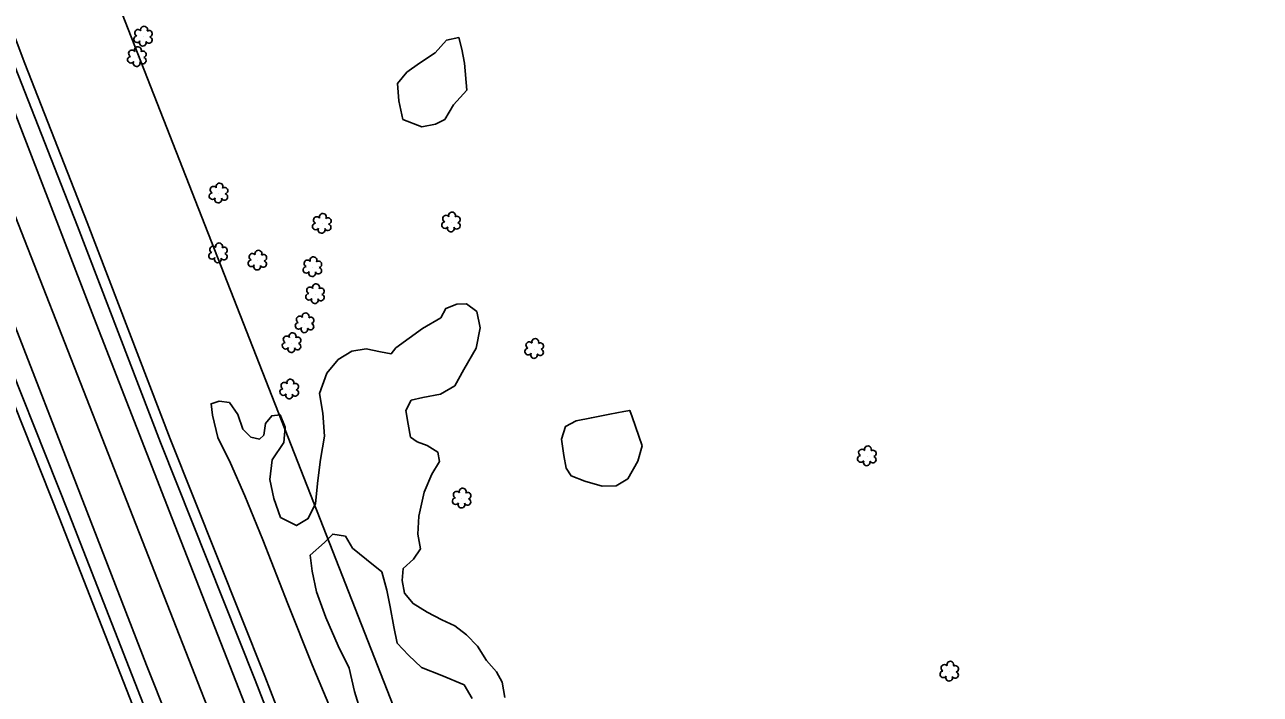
# Model space of a CAD drawing. Extents: x 3040896 to 3051146, y 687568 to 732976.
# Drawn here: x 3048651.7 to 3049007.8, y 701562.1 to 701755.1 of the extents above; entities that cross this region are included whole.
import ezdxf

# ---------------------------------------------------------------- set-up
doc = ezdxf.new("R2010")
doc.units = 0
for name, color, linetype in [('Exist Horizontal Alignment', 7, 'Continuous'), ('Exist Right of Way Line', 7, 'Continuous'), ('Exist Roads EOP', 7, 'Continuous'), ('Exist Roads EOT', 7, 'Continuous'), ('Exist Utilities Telephone UG Cable', 7, 'Continuous'), ('Exist Utilities Telephone UG FO', 7, 'Continuous'), ('Exist Vegetation Hedge Row', 7, 'Continuous'), ('Exist Vegetation Shrub CELL', 7, 'Continuous')]:
    doc.layers.add(name, color=color, linetype=linetype)

msp = doc.modelspace()

# ---------------------------------------------------------------- linework, layer by layer
at = {"layer": 'Exist Horizontal Alignment'}
msp.add_line((3048961.2, 700902.37), (3048629.49, 701749.48), dxfattribs=at)
at = {"layer": 'Exist Right of Way Line'}
msp.add_line((3049007.76, 700920.6), (3048676.05, 701767.71), dxfattribs=at)
at = {"layer": 'Exist Roads EOP'}
for points in [[(3048793.6, 701372.59), (3048776.71, 701415.06), (3048757.25, 701466.49), (3048737.66, 701515.48), (3048718.11, 701566.17), (3048690.83, 701634.64), (3048666.91, 701696.98), (3048648.94, 701742.81), (3048626.93, 701801.09), (3048612.82, 701838.39)], [(3048580.51, 701832.12), (3048596.46, 701789.8), (3048613.87, 701745.44), (3048641.18, 701672.4), (3048664.36, 701614.14), (3048690.93, 701546.35), (3048721.08, 701469.34), (3048745.19, 701408.94), (3048762.73, 701363.25)]]:
    msp.add_lwpolyline(points, dxfattribs=at)
at = {"layer": 'Exist Roads EOT'}
for points in [[(3048788.8, 701371.53), (3048759.37, 701446.31), (3048734.56, 701509.31), (3048716.83, 701554.77), (3048694.2, 701612.69), (3048671.58, 701670.73), (3048650.07, 701726.53), (3048631.68, 701774.26), (3048616.03, 701816.43), (3048608.06, 701837.27)], [(3048586.1, 701833.36), (3048603.15, 701787.86), (3048624.53, 701731.71), (3048648.25, 701669.86), (3048666.61, 701622.55), (3048686.79, 701570.49), (3048705.65, 701523.01), (3048725.35, 701472.72), (3048750.84, 701408.18), (3048767.39, 701365.72)]]:
    msp.add_lwpolyline(points, dxfattribs=at)
at = {"layer": 'Exist Utilities Telephone UG Cable'}
msp.add_lwpolyline([(3048759.93, 701362.18), (3048742.4, 701407.85), (3048718.29, 701468.23), (3048688.13, 701545.25), (3048661.57, 701613.04), (3048638.38, 701671.32), (3048611.07, 701744.37), (3048593.66, 701788.72), (3048577.71, 701831.07)], dxfattribs=at)
at = {"layer": 'Exist Utilities Telephone UG FO'}
msp.add_lwpolyline([(3048796.39, 701373.7), (3048779.51, 701416.14), (3048760.04, 701467.57), (3048740.45, 701516.57), (3048720.9, 701567.27), (3048693.62, 701635.73), (3048669.71, 701698.06), (3048651.74, 701743.89), (3048629.73, 701802.15), (3048615.63, 701839.45)], dxfattribs=at)
at = {"layer": 'Exist Vegetation Hedge Row'}
for points in [[(3048779.11, 701736.21), (3048775.25, 701732.03), (3048772.74, 701727.81), (3048770.06, 701726.44), (3048766.1, 701725.68), (3048760.68, 701727.81), (3048759.45, 701733.17), (3048759.08, 701738.1), (3048761.8, 701741.38), (3048765.4, 701744), (3048769.97, 701746.96), (3048773.25, 701750.61), (3048776.83, 701751.4), (3048777.65, 701748.04), (3048778.41, 701744.01), (3048779.11, 701736.21)], [(3048766.27, 701667.55), (3048771.58, 701670.56), (3048772.99, 701673.23), (3048776.19, 701674.49), (3048778.95, 701674.64), (3048782.01, 701672.41), (3048782.92, 701667.75), (3048781.8, 701661.87), (3048778.26, 701655.66), (3048775.67, 701651), (3048771.48, 701648.61), (3048766.37, 701647.61), (3048763.09, 701646.83), (3048761.52, 701643.84), (3048762.18, 701639.93), (3048762.9, 701636.22), (3048764.82, 701634.88), (3048767.62, 701633.74), (3048770.71, 701631.89), (3048771.24, 701629.14), (3048768.96, 701625.51), (3048766.8, 701620.33), (3048765.26, 701613.44), (3048764.94, 701608.18), (3048765.72, 701604.03), (3048763.72, 701601), (3048760.71, 701598.3), (3048760.45, 701594.88), (3048761.16, 701591.2), (3048763.59, 701588.2), (3048767.65, 701585.75), (3048771.92, 701583.5), (3048775.64, 701581.84), (3048779.01, 701579.19), (3048782.18, 701575.9), (3048784.8, 701571.78), (3048787.61, 701568.51), (3048789.26, 701565.57), (3048790.04, 701561.18)], [(3048745.84, 701543.54), (3048734.56, 701570.52), (3048727.51, 701588.16), (3048720.32, 701606.55), (3048715.13, 701619.29), (3048711.01, 701628.64), (3048707.31, 701636.09), (3048705.76, 701642.56), (3048705.38, 701645.81), (3048707.72, 701646.52), (3048710.66, 701646.16), (3048713.13, 701642.74), (3048714.55, 701638.52), (3048716.88, 701636.14), (3048719.35, 701635.62), (3048720.6, 701636.8), (3048721.07, 701640.14), (3048722.87, 701642.35), (3048725.29, 701642.59), (3048726.69, 701639.05), (3048726.34, 701634.62), (3048723, 701629.61), (3048722.35, 701624.01), (3048723.42, 701618.47), (3048725.4, 701613.07), (3048729.99, 701610.7), (3048733.4, 701612.71), (3048735.44, 701617.07), (3048736.11, 701623.73), (3048736.96, 701629.7), (3048738.08, 701636.44), (3048737.57, 701643.12), (3048736.66, 701648.8), (3048738.7, 701654.68), (3048742.01, 701658.6), (3048745.97, 701661.02), (3048750.05, 701661.68), (3048754.21, 701660.78), (3048757.25, 701660.17), (3048758.65, 701661.92), (3048766.27, 701667.55)], [(3048829.61, 701633.66), (3048828.34, 701629.31), (3048825.5, 701624.2), (3048822.08, 701622.2), (3048818.05, 701622.07), (3048813.06, 701623.48), (3048809.14, 701625.04), (3048807.76, 701627.23), (3048807.04, 701630.94), (3048806.34, 701635.64), (3048807.52, 701639.26), (3048810.62, 701640.94), (3048814.97, 701641.78), (3048820.26, 701642.8), (3048824.37, 701643.6), (3048826.04, 701643.91), (3048826.76, 701642), (3048829.61, 701633.66)], [(3048780.61, 701560.81), (3048778.29, 701564.82), (3048771.84, 701567.44), (3048766.01, 701569.82), (3048762.32, 701573.3), (3048758.98, 701576.84), (3048758.05, 701581.54), (3048756.95, 701587.27), (3048755.99, 701592.11), (3048754.57, 701597.33), (3048750.13, 701600.87), (3048746.18, 701604.22), (3048744.08, 701607.66), (3048740.47, 701608.24), (3048738.08, 701605.84), (3048733.97, 701602.17), (3048734.54, 701597.53), (3048735.8, 701591.61), (3048738.44, 701584.24), (3048742, 701576.01), (3048745.14, 701569.56), (3048746.75, 701562.89), (3048750.84, 701549.38)]]:
    msp.add_lwpolyline(points, dxfattribs=at)
at = {"layer": 'Exist Vegetation Shrub CELL'}
for p, q in [((3048685.84, 701751.62), (3048685.84, 701751.62)), ((3048684.07, 701745.69), (3048684.07, 701745.69)), ((3048707.58, 701706.38), (3048707.58, 701706.38)), ((3048737.35, 701697.64), (3048737.35, 701697.64)), ((3048774.6, 701698.05), (3048774.6, 701698.05)), ((3048707.45, 701689.15), (3048707.45, 701689.15)), ((3048718.8, 701687.04), (3048718.8, 701687.04)), ((3048734.66, 701685.14), (3048734.66, 701685.14)), ((3048735.4, 701677.37), (3048735.4, 701677.37)), ((3048732.4, 701668.98), (3048732.4, 701668.98)), ((3048728.65, 701663.24), (3048728.65, 701663.24)), ((3048798.58, 701661.56), (3048798.58, 701661.56)), ((3048727.99, 701649.89), (3048727.99, 701649.89)), ((3048894.46, 701630.61), (3048894.46, 701630.61)), ((3048777.66, 701618.45), (3048777.66, 701618.45)), ((3048918.2, 701568.53), (3048918.2, 701568.53))]:
    msp.add_line(p, q, dxfattribs=at)
for centre, radius, start, end in [((3048684.36, 701752.74), 0.968, 35.8908, 245.4216), ((3048686.07, 701753.66), 0.99, 334.8391, 200.4717), ((3048687.51, 701752.49), 0.929, 284.4567, 126.0861), ((3048684.04, 701750.91), 0.955, 95.1099, 327.9534), ((3048684.3, 701747.73), 0.99, 334.8391, 200.4717), ((3048685.71, 701749.93), 0.984, 151.2797, 21.387), ((3048687.48, 701750.69), 0.937, 204.9913, 73.4601), ((3048682.27, 701744.99), 0.955, 95.1099, 327.9534), ((3048682.59, 701746.82), 0.968, 35.8908, 245.4216), ((3048685.71, 701744.76), 0.937, 204.9913, 73.4601), ((3048685.74, 701746.56), 0.929, 284.4567, 126.0861), ((3048683.94, 701744.01), 0.984, 151.2797, 21.387), ((3048707.81, 701708.42), 0.99, 334.8391, 200.4717), ((3048705.78, 701705.68), 0.955, 95.1099, 327.9534), ((3048706.1, 701707.51), 0.968, 35.8908, 245.4216), ((3048709.22, 701705.45), 0.937, 204.9913, 73.4601), ((3048709.25, 701707.25), 0.929, 284.4567, 126.0861), ((3048707.45, 701704.7), 0.984, 151.2797, 21.387), ((3048735.87, 701698.77), 0.968, 35.8908, 245.4216), ((3048737.58, 701699.68), 0.99, 334.8391, 200.4717), ((3048739.03, 701698.51), 0.929, 284.4567, 126.0861), ((3048773.11, 701699.18), 0.968, 35.8908, 245.4216), ((3048774.82, 701700.09), 0.99, 334.8391, 200.4717), ((3048776.27, 701698.92), 0.929, 284.4567, 126.0861), ((3048735.55, 701696.94), 0.955, 95.1099, 327.9534), ((3048737.23, 701695.96), 0.984, 151.2797, 21.387), ((3048738.99, 701696.71), 0.937, 204.9913, 73.4601), ((3048772.8, 701697.34), 0.955, 95.1099, 327.9534), ((3048774.47, 701696.36), 0.984, 151.2797, 21.387), ((3048776.23, 701697.12), 0.937, 204.9913, 73.4601), ((3048707.68, 701691.19), 0.99, 334.8391, 200.4717), ((3048705.65, 701688.45), 0.955, 95.1099, 327.9534), ((3048705.97, 701690.28), 0.968, 35.8908, 245.4216), ((3048707.33, 701687.47), 0.984, 151.2797, 21.387), ((3048709.09, 701688.22), 0.937, 204.9913, 73.4601), ((3048709.13, 701690.02), 0.929, 284.4567, 126.0861), ((3048717.31, 701688.17), 0.968, 35.8908, 245.4216), ((3048719.02, 701689.08), 0.99, 334.8391, 200.4717), ((3048720.47, 701687.91), 0.929, 284.4567, 126.0861), ((3048734.88, 701687.18), 0.99, 334.8391, 200.4717), ((3048717, 701686.33), 0.955, 95.1099, 327.9534), ((3048718.67, 701685.36), 0.984, 151.2797, 21.387), ((3048720.43, 701686.11), 0.937, 204.9913, 73.4601), ((3048732.86, 701684.44), 0.955, 95.1099, 327.9534), ((3048733.17, 701686.27), 0.968, 35.8908, 245.4216), ((3048736.29, 701684.21), 0.937, 204.9913, 73.4601), ((3048736.33, 701686.01), 0.929, 284.4567, 126.0861), ((3048734.53, 701683.46), 0.984, 151.2797, 21.387), ((3048733.6, 701676.67), 0.955, 95.1099, 327.9534), ((3048733.92, 701678.5), 0.968, 35.8908, 245.4216), ((3048735.63, 701679.41), 0.99, 334.8391, 200.4717), ((3048737.04, 701676.44), 0.937, 204.9913, 73.4601), ((3048737.07, 701678.24), 0.929, 284.4567, 126.0861), ((3048735.27, 701675.69), 0.984, 151.2797, 21.387), ((3048730.92, 701670.11), 0.968, 35.8908, 245.4216), ((3048732.63, 701671.02), 0.99, 334.8391, 200.4717), ((3048734.07, 701669.85), 0.929, 284.4567, 126.0861), ((3048730.6, 701668.27), 0.955, 95.1099, 327.9534), ((3048732.27, 701667.29), 0.984, 151.2797, 21.387), ((3048734.04, 701668.05), 0.937, 204.9913, 73.4601), ((3048726.85, 701662.54), 0.955, 95.1099, 327.9534), ((3048727.17, 701664.37), 0.968, 35.8908, 245.4216), ((3048728.88, 701665.28), 0.99, 334.8391, 200.4717), ((3048730.29, 701662.31), 0.937, 204.9913, 73.4601), ((3048730.32, 701664.11), 0.929, 284.4567, 126.0861), ((3048797.1, 701662.69), 0.968, 35.8908, 245.4216), ((3048798.81, 701663.6), 0.99, 334.8391, 200.4717), ((3048800.26, 701662.43), 0.929, 284.4567, 126.0861), ((3048728.52, 701661.56), 0.984, 151.2797, 21.387), ((3048796.78, 701660.86), 0.955, 95.1099, 327.9534), ((3048798.46, 701659.88), 0.984, 151.2797, 21.387), ((3048800.22, 701660.63), 0.937, 204.9913, 73.4601), ((3048728.22, 701651.93), 0.99, 334.8391, 200.4717), ((3048726.19, 701649.19), 0.955, 95.1099, 327.9534), ((3048726.51, 701651.02), 0.968, 35.8908, 245.4216), ((3048727.86, 701648.21), 0.984, 151.2797, 21.387), ((3048729.63, 701648.96), 0.937, 204.9913, 73.4601), ((3048729.66, 701650.76), 0.929, 284.4567, 126.0861), ((3048892.65, 701629.9), 0.955, 95.1099, 327.9534), ((3048892.97, 701631.74), 0.968, 35.8908, 245.4216), ((3048894.68, 701632.65), 0.99, 334.8391, 200.4717), ((3048896.13, 701631.48), 0.929, 284.4567, 126.0861), ((3048894.33, 701628.93), 0.984, 151.2797, 21.387), ((3048896.09, 701629.68), 0.937, 204.9913, 73.4601), ((3048776.17, 701619.57), 0.968, 35.8908, 245.4216), ((3048777.89, 701620.49), 0.99, 334.8391, 200.4717), ((3048779.33, 701619.32), 0.929, 284.4567, 126.0861), ((3048775.86, 701617.74), 0.955, 95.1099, 327.9534), ((3048777.53, 701616.76), 0.984, 151.2797, 21.387), ((3048779.29, 701617.52), 0.937, 204.9913, 73.4601), ((3048916.71, 701569.65), 0.968, 35.8908, 245.4216), ((3048918.42, 701570.57), 0.99, 334.8391, 200.4717), ((3048919.87, 701569.39), 0.929, 284.4567, 126.0861), ((3048916.4, 701567.82), 0.955, 95.1099, 327.9534), ((3048918.07, 701566.84), 0.984, 151.2797, 21.387), ((3048919.83, 701567.6), 0.937, 204.9913, 73.4601)]:
    msp.add_arc(centre, radius, start, end, dxfattribs=at)

doc.saveas('drawing.dxf')
